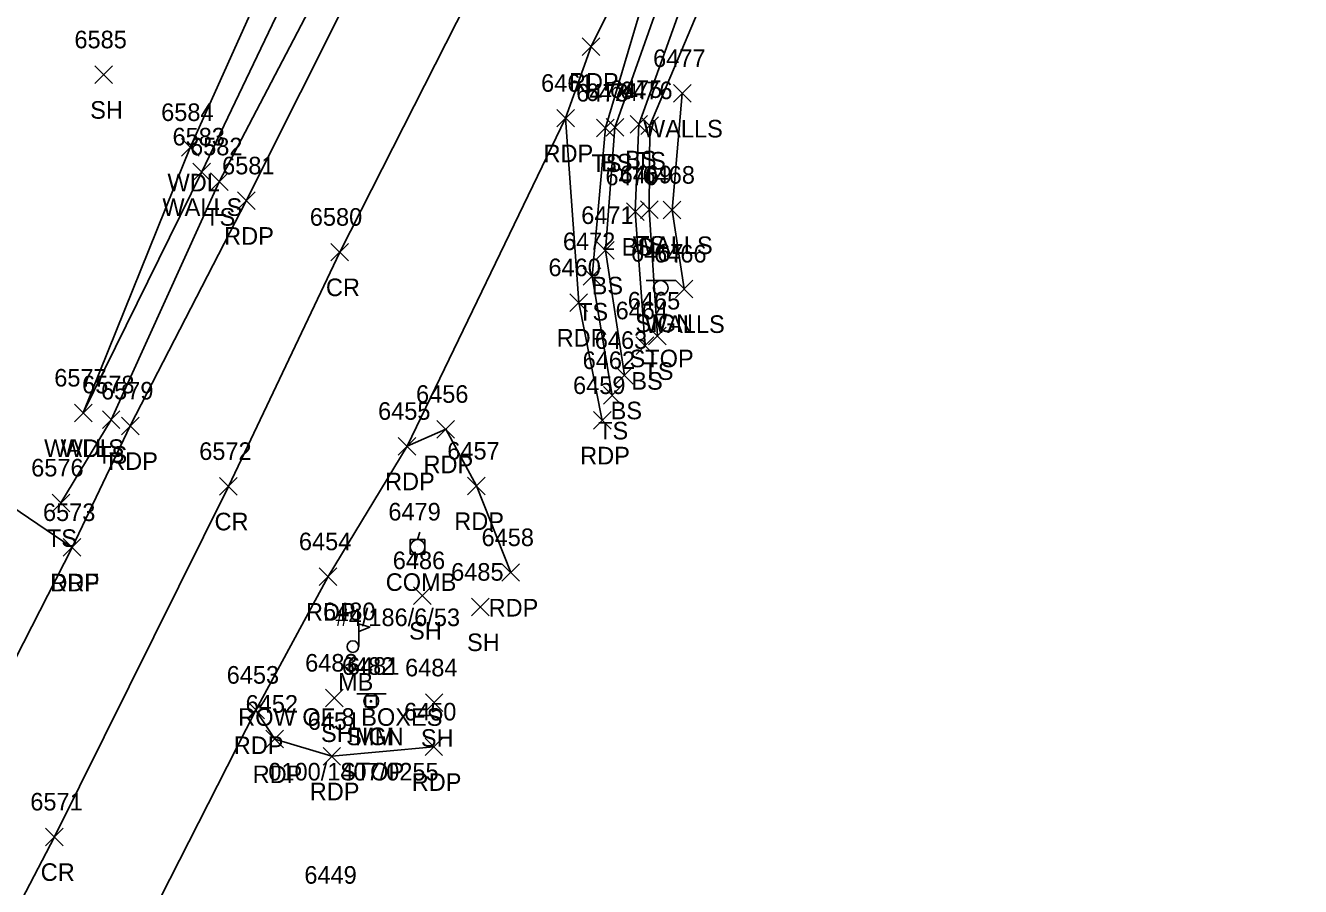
# Model space of a CAD drawing. Extents: x 1611797 to 1633212, y 298978 to 305475.
# Drawn here: x 1623515.1 to 1623659.9, y 303339.8 to 303437.6 of the extents above; entities that cross this region are included whole.
import ezdxf

# ---------------------------------------------------------------- set-up
doc = ezdxf.new("R2010")
doc.units = 0
for name, color, linetype in [('L_A', 7, 'Continuous'), ('L_C', 7, 'Continuous'), ('L_I', 7, 'Continuous'), ('L_TIC', 7, 'Continuous'), ('LAWA', 7, 'Continuous'), ('LELB', 7, 'Continuous'), ('LMB', 7, 'Continuous'), ('LWS', 7, 'Continuous'), ('P_A', 7, 'Continuous'), ('P_I', 7, 'Continuous'), ('P_TIC', 7, 'Continuous'), ('PET', 7, 'Continuous'), ('PRC', 7, 'Continuous'), ('R_A', 7, 'Continuous'), ('R_I', 7, 'Continuous'), ('R_TIC', 7, 'Continuous'), ('RDF', 7, 'Continuous'), ('S_A', 7, 'Continuous'), ('S_C', 7, 'Continuous'), ('S_I', 7, 'Continuous'), ('SRM', 7, 'Continuous'), ('SSGN', 7, 'Continuous'), ('U_A', 7, 'Continuous'), ('U_C', 7, 'Continuous'), ('U_I', 7, 'Continuous'), ('UP', 7, 'Continuous')]:
    doc.layers.add(name, color=color, linetype=linetype)

msp = doc.modelspace()

# ---------------------------------------------------------------- linework, layer by layer
at = {"layer": 'L_TIC'}
for points in [[(1623522.95, 303431.05), (1623524.95, 303433.05)], [(1623524.95, 303431.05), (1623522.95, 303433.05)], [(1623588.66, 303428.92), (1623590.66, 303430.92)], [(1623590.66, 303428.92), (1623588.66, 303430.92)], [(1623579.93, 303425), (1623581.93, 303427)], [(1623581.93, 303425), (1623579.93, 303427)], [(1623581.01, 303425.06), (1623583.01, 303427.06)], [(1623583.01, 303425.06), (1623581.01, 303427.06)], [(1623583.73, 303425.41), (1623585.73, 303427.41)], [(1623585.73, 303425.41), (1623583.73, 303427.41)], [(1623584.97, 303425.27), (1623586.97, 303427.27)], [(1623586.97, 303425.27), (1623584.97, 303427.27)], [(1623532.8, 303422.79), (1623534.8, 303424.79)], [(1623534.8, 303422.79), (1623532.8, 303424.79)], [(1623534.09, 303420.01), (1623536.09, 303422.01)], [(1623536.09, 303420.01), (1623534.09, 303422.01)], [(1623536.08, 303418.89), (1623538.08, 303420.89)], [(1623538.08, 303418.89), (1623536.08, 303420.89)], [(1623583.33, 303415.49), (1623585.33, 303417.49)], [(1623585.33, 303415.49), (1623583.33, 303417.49)], [(1623584.91, 303415.71), (1623586.91, 303417.71)], [(1623586.91, 303415.71), (1623584.91, 303417.71)], [(1623587.51, 303415.67), (1623589.51, 303417.67)], [(1623589.51, 303415.67), (1623587.51, 303417.67)], [(1623579.93, 303411.09), (1623581.93, 303413.09)], [(1623581.93, 303411.09), (1623579.93, 303413.09)], [(1623578.42, 303408.12), (1623580.42, 303410.12)], [(1623580.42, 303408.12), (1623578.42, 303410.12)], [(1623588.88, 303406.71), (1623590.88, 303408.71)], [(1623590.88, 303406.71), (1623588.88, 303408.71)], [(1623585.84, 303401.37), (1623587.84, 303403.37)], [(1623587.84, 303401.37), (1623585.84, 303403.37)], [(1623584.44, 303400.26), (1623586.44, 303402.26)], [(1623586.44, 303400.26), (1623584.44, 303402.26)], [(1623582.09, 303396.9), (1623584.09, 303398.9)], [(1623584.09, 303396.9), (1623582.09, 303398.9)], [(1623580.7, 303394.61), (1623582.7, 303396.61)], [(1623582.7, 303394.61), (1623580.7, 303396.61)], [(1623520.65, 303392.62), (1623522.65, 303394.62)], [(1623522.65, 303392.62), (1623520.65, 303394.62)], [(1623520.65, 303392.62), (1623522.65, 303394.62)], [(1623522.65, 303392.62), (1623520.65, 303394.62)], [(1623523.81, 303391.85), (1623525.81, 303393.85)], [(1623525.81, 303391.85), (1623523.81, 303393.85)], [(1623518.1, 303382.4), (1623520.1, 303384.4)], [(1623520.1, 303382.4), (1623518.1, 303384.4)], [(1623559.15, 303371.87), (1623561.15, 303373.87)], [(1623561.15, 303371.87), (1623559.15, 303373.87)], [(1623565.73, 303370.56), (1623567.73, 303372.56)], [(1623567.73, 303370.56), (1623565.73, 303372.56)], [(1623549.15, 303360.23), (1623551.15, 303362.23)], [(1623551.15, 303360.23), (1623549.15, 303362.23)], [(1623560.49, 303359.69), (1623562.49, 303361.69)], [(1623562.49, 303359.69), (1623560.49, 303361.69)]]:
    msp.add_lwpolyline(points, dxfattribs=at)
at = {"layer": 'LAWA'}
msp.add_lwpolyline([(1623521.65, 303393.62), (1623533.8, 303423.79), (1623555.32, 303471.74), (1623576.12, 303514.11), (1623594.9, 303550.57), (1623612.72, 303587.73)], dxfattribs=at)
at = {"layer": 'LELB'}
for points in [[(1623519.1, 303383.4), (1623524.81, 303392.85), (1623537.08, 303419.89), (1623562.02, 303467.6), (1623583.23, 303510.14), (1623602.41, 303548.06), (1623625.53, 303595.98), (1623643.78, 303633.9), (1623661.3, 303672.35), (1623659.9, 303675.56), (1623680.45, 303711.28), (1623688.61, 303730.15), (1623687.05, 303734.47), (1623685.85, 303733.87)], [(1623581.7, 303395.61), (1623579.42, 303409.12), (1623580.93, 303426), (1623587.95, 303449.63), (1623607.93, 303493.8), (1623625.53, 303531.32), (1623629.03, 303538.41)], [(1623583.09, 303397.9), (1623580.93, 303412.09), (1623582.01, 303426.06), (1623589.89, 303448.32), (1623609.28, 303492.54), (1623626.91, 303530.84), (1623630.57, 303536.91), (1623632, 303536.48)], [(1623585.44, 303401.26), (1623584.33, 303416.49), (1623584.73, 303426.41), (1623592.12, 303447.01), (1623610.91, 303491.5), (1623628.42, 303529.62), (1623632, 303536.48)], [(1623586.84, 303402.37), (1623585.91, 303416.71), (1623585.97, 303426.27), (1623594.26, 303445.92), (1623613.16, 303490.1), (1623618.93, 303502.03), (1623631.92, 303528.88), (1623632.91, 303533.14), (1623641.78, 303530.62)]]:
    msp.add_lwpolyline(points, dxfattribs=at)
at = {"layer": 'LMB'}
for p, q in [((1623552.91, 303369.67), (1623554.21, 303369.29)), ((1623552.92, 303367.08), (1623552.92, 303369.67)), ((1623552.92, 303368.77), (1623554.2, 303369.28)), ((1623552.26, 303367.07), (1623552.26, 303367.07))]:
    msp.add_line(p, q, dxfattribs=at)
msp.add_circle((1623552.26, 303367.07), 0.656, dxfattribs=at)
at = {"layer": 'LWS'}
for points in [[(1623521.65, 303393.62), (1623535.09, 303421.01), (1623557.79, 303468.47), (1623579.31, 303511.94), (1623598.37, 303549.5), (1623622.84, 303599.32), (1623639.04, 303635.36), (1623655.06, 303666.44)], [(1623589.88, 303407.71), (1623588.51, 303416.67), (1623589.66, 303429.92)]]:
    msp.add_lwpolyline(points, dxfattribs=at)
at = {"layer": 'P_TIC'}
for points in [[(1623578.3, 303434.24), (1623580.3, 303436.24)], [(1623580.3, 303434.24), (1623578.3, 303436.24)], [(1623575.42, 303426.11), (1623577.42, 303428.11)], [(1623577.42, 303426.11), (1623575.42, 303428.11)], [(1623575.42, 303426.11), (1623577.42, 303428.11)], [(1623577.42, 303426.11), (1623575.42, 303428.11)], [(1623539.15, 303416.73), (1623541.15, 303418.73)], [(1623541.15, 303416.73), (1623539.15, 303418.73)], [(1623549.76, 303410.89), (1623551.76, 303412.89)], [(1623551.76, 303410.89), (1623549.76, 303412.89)], [(1623576.91, 303405.16), (1623578.91, 303407.16)], [(1623578.91, 303405.16), (1623576.91, 303407.16)], [(1623525.98, 303391.15), (1623527.98, 303393.15)], [(1623527.98, 303391.15), (1623525.98, 303393.15)], [(1623561.8, 303390.77), (1623563.8, 303392.77)], [(1623563.8, 303390.77), (1623561.8, 303392.77)], [(1623579.58, 303391.77), (1623581.58, 303393.77)], [(1623581.58, 303391.77), (1623579.58, 303393.77)], [(1623557.42, 303388.84), (1623559.42, 303390.84)], [(1623559.42, 303388.84), (1623557.42, 303390.84)], [(1623557.42, 303388.84), (1623559.42, 303390.84)], [(1623559.42, 303388.84), (1623557.42, 303390.84)], [(1623537.12, 303384.28), (1623539.12, 303386.28)], [(1623539.12, 303384.28), (1623537.12, 303386.28)], [(1623565.28, 303384.32), (1623567.28, 303386.32)], [(1623567.28, 303384.32), (1623565.28, 303386.32)], [(1623519.37, 303377.34), (1623521.37, 303379.34)], [(1623521.37, 303377.34), (1623519.37, 303379.34)], [(1623548.44, 303374.02), (1623550.44, 303376.02)], [(1623550.44, 303374.02), (1623548.44, 303376.02)], [(1623569.18, 303374.49), (1623571.18, 303376.49)], [(1623571.18, 303374.49), (1623569.18, 303376.49)], [(1623540.24, 303358.86), (1623542.24, 303360.86)], [(1623542.24, 303358.86), (1623540.24, 303360.86)], [(1623540.24, 303358.86), (1623542.24, 303360.86)], [(1623542.24, 303358.86), (1623540.24, 303360.86)], [(1623542.39, 303355.56), (1623544.39, 303357.56)], [(1623544.39, 303355.56), (1623542.39, 303357.56)], [(1623560.45, 303354.68), (1623562.45, 303356.68)], [(1623562.45, 303354.68), (1623560.45, 303356.68)], [(1623548.87, 303353.61), (1623550.87, 303355.61)], [(1623550.87, 303353.61), (1623548.87, 303355.61)], [(1623517.37, 303344.45), (1623519.37, 303346.45)], [(1623519.37, 303344.45), (1623517.37, 303346.45)]]:
    msp.add_lwpolyline(points, dxfattribs=at)
at = {"layer": 'PET'}
for points in [[(1623521.72, 303321.44), (1623541.24, 303359.86), (1623549.44, 303375.02), (1623558.42, 303389.84), (1623576.42, 303427.11), (1623579.3, 303435.24), (1623586.67, 303450.13), (1623606.63, 303494.34), (1623624.63, 303531.79), (1623629.64, 303541.2), (1623640.47, 303561.71), (1623652.95, 303588.82), (1623668.17, 303620.13), (1623688.07, 303660.5), (1623706.44, 303698), (1623715.55, 303716.54), (1623727.78, 303741.6), (1623734.82, 303756.24), (1623753.98, 303796.37), (1623772.12, 303834.51)], [(1623489.55, 303318.32), (1623506.12, 303350.41), (1623510.24, 303358.51), (1623520.37, 303378.34), (1623526.98, 303392.15), (1623540.15, 303417.73), (1623564.77, 303466.91), (1623585.14, 303509.13), (1623604.22, 303547.41), (1623627.27, 303595.25), (1623645.64, 303633.44), (1623664.65, 303671.87), (1623682.72, 303710.11), (1623691.56, 303728.96), (1623701.78, 303750.1), (1623714.42, 303777.11), (1623725.28, 303798.09), (1623734.72, 303818.72), (1623741.35, 303832.79)], [(1623580.58, 303392.77), (1623577.91, 303406.16), (1623576.42, 303427.11)], [(1623558.42, 303389.84), (1623562.8, 303391.77), (1623566.28, 303385.32), (1623570.18, 303375.49)], [(1623561.45, 303355.68), (1623549.87, 303354.61), (1623543.39, 303356.56), (1623541.24, 303359.86)]]:
    msp.add_lwpolyline(points, dxfattribs=at)
at = {"layer": 'PRC'}
msp.add_lwpolyline([(1623500.2, 303310.64), (1623518.37, 303345.45), (1623538.12, 303385.28), (1623550.76, 303411.89), (1623576.05, 303461.74), (1623596.12, 303502.61), (1623615.15, 303542.27), (1623637.97, 303589.51), (1623656.77, 303627.63), (1623675.59, 303665.68), (1623694.61, 303705.02), (1623709.58, 303735.61), (1623722.72, 303763.04), (1623741.55, 303802.02), (1623760.52, 303841.05)], dxfattribs=at)
at = {"layer": 'R_TIC'}
for points in [[(1623519.37, 303377.34), (1623521.37, 303379.34)], [(1623521.37, 303377.34), (1623519.37, 303379.34)]]:
    msp.add_lwpolyline(points, dxfattribs=at)
at = {"layer": 'RDF'}
msp.add_lwpolyline([(1623520.37, 303378.34), (1623511.47, 303384.35), (1623510.75, 303398.32)], dxfattribs=at)
at = {"layer": 'SRM'}
msp.add_lwpolyline([(1623553.69, 303361.49), (1623554.94, 303361.49), (1623554.94, 303360.24), (1623553.69, 303360.24)], close=True, dxfattribs=at)
msp.add_circle((1623554.32, 303360.86), 0.0833, dxfattribs=at)
at = {"layer": 'SSGN'}
for p, q in [((1623585.57, 303408.66), (1623588.9, 303408.66)), ((1623587.22, 303407.83), (1623587.22, 303407.83)), ((1623552.7, 303361.72), (1623556.04, 303361.72)), ((1623554.35, 303360.89), (1623554.35, 303360.89))]:
    msp.add_line(p, q, dxfattribs=at)
for centre in [(1623587.22, 303407.83), (1623554.35, 303360.89)]:
    msp.add_circle(centre, 0.833, dxfattribs=at)
at = {"layer": 'UP'}
for p, q in [((1623559.86, 303380.06), (1623559.61, 303379.23)), ((1623558.77, 303377.56), (1623558.77, 303379.23)), ((1623558.77, 303379.23), (1623560.44, 303379.23)), ((1623559.61, 303378.4), (1623559.61, 303378.4)), ((1623560.44, 303379.23), (1623560.44, 303377.56)), ((1623560.44, 303377.56), (1623558.77, 303377.56)), ((1623559.36, 303376.73), (1623559.61, 303377.56))]:
    msp.add_line(p, q, dxfattribs=at)
msp.add_circle((1623559.61, 303378.4), 0.833, dxfattribs=at)

# ---------------------------------------------------------------- texts
at = {"layer": 'L_A'}
for s, p in [('SH', (1623522.43, 303427.05)), ('WALLS', (1623585.2, 303424.92)), ('BS', (1623583.18, 303421.41)), ('TS', (1623584.38, 303421.27)), ('TS', (1623579.34, 303421)), ('BS', (1623580.45, 303421.06)), ('WDL', (1623531.21, 303418.79)), ('WALLS', (1623530.63, 303416.01)), ('TS', (1623535.49, 303414.89)), ('BS', (1623582.78, 303411.49)), ('WALLS', (1623584.05, 303411.67)), ('TS', (1623584.32, 303411.71)), ('BS', (1623579.37, 303407.09)), ('TS', (1623577.83, 303404.12)), ('WALLS', (1623585.42, 303402.71)), ('TS', (1623585.25, 303397.37)), ('BS', (1623583.88, 303396.26)), ('BS', (1623581.53, 303392.9)), ('TS', (1623580.11, 303390.61)), ('WALLS', (1623517.2, 303388.62)), ('WDL', (1623519.07, 303388.62)), ('TS', (1623523.22, 303387.85)), ('TS', (1623517.51, 303378.4)), ('SH', (1623558.64, 303367.87)), ('SH', (1623565.22, 303366.56)), ('MB', (1623550.57, 303362.07)), ('SH', (1623548.64, 303356.23)), ('SH', (1623559.98, 303355.69))]:
    msp.add_text(s, height=2, dxfattribs=at).set_placement(p)
at = {"layer": 'L_C'}
msp.add_text('ROW OF 8 BOXES', height=2, dxfattribs=at).set_placement((1623539.24, 303358.07))
at = {"layer": 'L_I'}
for s, p in [('6585', (1623520.64, 303435.05)), ('6477', (1623586.35, 303432.92)), ('6473', (1623577.62, 303429)), ('6474', (1623578.7, 303429.06)), ('6475', (1623581.43, 303429.41)), ('6476', (1623582.61, 303429.27)), ('6584', (1623530.49, 303426.79)), ('6583', (1623531.78, 303424.01)), ('6582', (1623533.77, 303422.89)), ('6469', (1623582.55, 303419.71)), ('6468', (1623585.15, 303419.67)), ('6470', (1623580.94, 303419.49)), ('6471', (1623578.19, 303415.09)), ('6472', (1623576.11, 303412.12)), ('6466', (1623586.47, 303410.71)), ('6465', (1623583.48, 303405.37)), ('6464', (1623582.09, 303404.26)), ('6463', (1623579.73, 303400.9)), ('6462', (1623578.35, 303398.61)), ('6577', (1623518.35, 303396.62)), ('6577', (1623518.35, 303396.62)), ('6578', (1623521.51, 303395.85)), ('6576', (1623515.73, 303386.4)), ('6486', (1623556.79, 303375.87)), ('6485', (1623563.42, 303374.56)), ('6480', (1623548.87, 303370.07)), ('6483', (1623546.84, 303364.23)), ('6484', (1623558.19, 303363.69))]:
    msp.add_text(s, height=2, dxfattribs=at).set_placement(p)
at = {"layer": 'P_A'}
for s, p in [('RDP', (1623576.79, 303430.24)), ('RDP', (1623573.91, 303422.11)), ('RDP', (1623573.91, 303422.11)), ('RDP', (1623537.64, 303412.73)), ('CR', (1623549.2, 303406.89)), ('RDP', (1623575.4, 303401.16)), ('RDP', (1623524.47, 303387.15)), ('RDP', (1623560.28, 303386.77)), ('RDP', (1623578.07, 303387.77)), ('RDP', (1623555.91, 303384.84)), ('RDP', (1623555.91, 303384.84)), ('CR', (1623536.55, 303380.28)), ('RDP', (1623563.77, 303380.32)), ('RDP', (1623517.86, 303373.34)), ('RDP', (1623567.67, 303370.49)), ('RDP', (1623546.93, 303370.02)), ('RDP', (1623538.73, 303354.86)), ('RDP', (1623538.73, 303354.86)), ('RDP', (1623540.88, 303351.56)), ('RDP', (1623558.94, 303350.68)), ('RDP', (1623547.36, 303349.61)), ('CR', (1623516.81, 303340.45))]:
    msp.add_text(s, height=2, dxfattribs=at).set_placement(p)
at = {"layer": 'P_I'}
for s, p in [('6461', (1623573.63, 303430.11)), ('6461', (1623573.63, 303430.11)), ('6581', (1623537.41, 303420.73)), ('6580', (1623547.37, 303414.89)), ('6460', (1623574.47, 303409.16)), ('6579', (1623523.66, 303395.15)), ('6459', (1623577.26, 303395.77)), ('6456', (1623559.43, 303394.77)), ('6455', (1623555.12, 303392.84)), ('6455', (1623555.12, 303392.84)), ('6572', (1623534.81, 303388.28)), ('6457', (1623562.98, 303388.32)), ('6573', (1623517.07, 303381.34)), ('6454', (1623546.13, 303378.02)), ('6458', (1623566.87, 303378.49)), ('6453', (1623537.93, 303362.86)), ('6453', (1623537.93, 303362.86)), ('6452', (1623540.08, 303359.56)), ('6451', (1623547.13, 303357.61)), ('6450', (1623558.06, 303358.68)), ('6571', (1623515.63, 303348.45)), ('6449', (1623546.75, 303340.13))]:
    msp.add_text(s, height=2, dxfattribs=at).set_placement(p)
at = {"layer": 'R_A'}
msp.add_text('DRF', height=2, dxfattribs=at).set_placement((1623517.91, 303373.34))
at = {"layer": 'R_I'}
msp.add_text('6573', height=2, dxfattribs=at).set_placement((1623517.07, 303381.34))
at = {"layer": 'S_A'}
for s, p in [('SIGN', (1623584.35, 303402.81)), ('SIGN', (1623551.49, 303355.87)), ('MM', (1623552.51, 303355.86))]:
    msp.add_text(s, height=2, dxfattribs=at).set_placement(p)
at = {"layer": 'S_C'}
for s, p in [('STOP', (1623583.68, 303398.81)), ('0100/1407/0255', (1623542.66, 303351.86)), ('STOP', (1623550.81, 303351.87))]:
    msp.add_text(s, height=2, dxfattribs=at).set_placement(p)
at = {"layer": 'S_I'}
for s, p in [('6467', (1623583.84, 303410.81)), ('6482', (1623551.01, 303363.86)), ('6481', (1623551.59, 303363.87))]:
    msp.add_text(s, height=2, dxfattribs=at).set_placement(p)
at = {"layer": 'U_A'}
msp.add_text('COMB', height=2, dxfattribs=at).set_placement((1623555.99, 303373.4))
at = {"layer": 'U_C'}
msp.add_text('#4/186/6/53', height=2, dxfattribs=at).set_placement((1623550.3, 303369.4))
at = {"layer": 'U_I'}
msp.add_text('6479', height=2, dxfattribs=at).set_placement((1623556.29, 303381.4))

doc.saveas('drawing.dxf')
